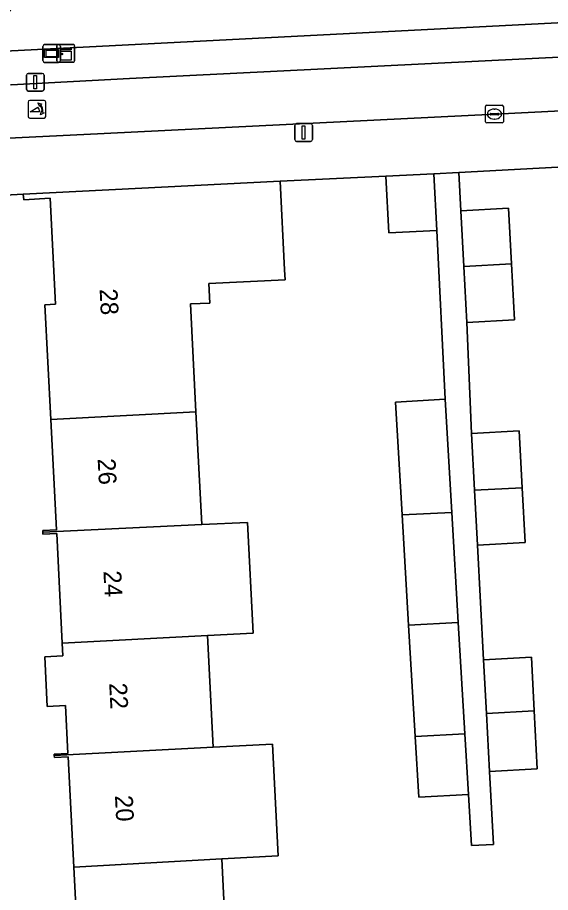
# Model space of a CAD drawing. Extents: x 161084 to 161928, y 385354 to 386522.
# Drawn here: x 161417.43 to 161447.45, y 386266.11 to 386315.36 of the extents above; entities that cross this region are included whole.
import ezdxf

# ---------------------------------------------------------------- set-up
doc = ezdxf.new("R2010")
doc.units = 0
for name, color, linetype in [('IMGEO_Afsluitpaal', 7, 'Continuous'), ('IMGEO_Erf', 7, 'Continuous'), ('IMGEO_Fietspad_gesloten', 7, 'Continuous'), ('IMGEO_Groenvoorziening', 7, 'Continuous'), ('IMGEO_Hek', 7, 'Continuous'), ('IMGEO_Kast', 7, 'Continuous'), ('IMGEO_Kolk', 7, 'Continuous'), ('IMGEO_Lichtmast', 7, 'Continuous'), ('IMGEO_Pand', 7, 'Continuous'), ('IMGEO_Pand_nummerreeks', 7, 'Continuous'), ('IMGEO_Poller', 7, 'Continuous'), ('IMGEO_Verklikker', 7, 'Continuous'), ('IMGEO_Voetpad_open', 7, 'Continuous')]:
    doc.layers.add(name, color=color, linetype=linetype)

msp = doc.modelspace()

# ---------------------------------------------------------------- linework, layer by layer
at = {"layer": 'IMGEO_Afsluitpaal'}
for p, q in [((161417.941, 386311.318), (161417.941, 386312.118)), ((161417.941, 386312.118), (161417.941, 386311.318)), ((161418.041, 386312.218), (161418.831, 386312.218)), ((161418.831, 386312.218), (161418.041, 386312.218)), ((161418.931, 386312.118), (161418.931, 386311.318)), ((161418.931, 386311.318), (161418.931, 386312.118)), ((161418.831, 386311.218), (161418.041, 386311.218)), ((161418.041, 386311.218), (161418.831, 386311.218))]:
    msp.add_line(p, q, dxfattribs=at)
msp.add_lwpolyline([(161418.361, 386312.093), (161418.511, 386312.093), (161418.511, 386311.343), (161418.361, 386311.343), (161418.361, 386312.093)], dxfattribs=at)
for centre, start, end in [((161418.041, 386312.118), 90, 180), ((161418.041, 386312.118), 90, 180), ((161418.831, 386312.118), 0, 90), ((161418.831, 386312.118), 360, 90), ((161418.041, 386311.318), 180, 270), ((161418.041, 386311.318), 180, 270), ((161418.831, 386311.318), 270, 0), ((161418.831, 386311.318), 270, 0)]:
    msp.add_arc(centre, 0.1, start, end, dxfattribs=at)
at = {"layer": 'IMGEO_Erf'}
for points in [[(161417.105, 386315.861), (161414.877, 386313.382), (161466.536, 386316.019)], [(161459.7, 386307.571), (161442.294, 386306.644), (161442.404, 386304.487), (161445.093, 386304.629), (161445.259, 386301.49), (161445.426, 386298.344), (161442.737, 386298.202), (161443.005, 386291.948), (161445.694, 386292.09), (161445.864, 386288.892), (161446.027, 386285.805), (161443.338, 386285.663), (161443.686, 386279.208), (161446.375, 386279.35), (161446.535, 386276.325), (161446.708, 386273.065), (161444.019, 386272.923), (161444.236, 386268.815), (161442.999, 386268.742), (161442.829, 386271.631), (161440.03, 386271.467), (161439.829, 386274.894), (161439.461, 386281.155), (161439.097, 386287.36)], [(161439.097, 386287.36), (161438.723, 386293.718), (161441.522, 386293.883), (161441.05, 386303.374), (161438.354, 386303.233), (161438.184, 386306.427), (161432.227, 386306.147), (161432.478, 386301.154), (161432.506, 386300.604), (161428.212, 386300.389), (161428.268, 386299.291), (161427.17, 386299.236), (161427.483, 386293.156), (161427.809, 386286.817), (161430.382, 386286.941), (161430.703, 386280.7), (161428.131, 386280.567), (161428.454, 386274.288), (161431.789, 386274.46), (161432.113, 386268.165), (161428.934, 386268.002), (161429.095, 386264.916)], [(161420.924, 386261.354), (161420.605, 386267.539), (161420.286, 386273.738), (161419.509, 386273.698), (161419.503, 386273.811), (161419.498, 386273.897), (161420.276, 386273.938), (161420.137, 386276.634), (161419.109, 386276.582), (161418.965, 386279.378), (161419.994, 386279.431), (161419.957, 386280.143), (161419.639, 386286.322), (161418.861, 386286.282), (161418.856, 386286.387), (161418.851, 386286.485), (161419.628, 386286.522), (161419.309, 386292.725), (161418.977, 386299.181), (161419.577, 386299.224), (161419.277, 386305.194), (161417.78, 386305.109), (161417.759, 386305.421), (161416.386, 386305.336)]]:
    msp.add_lwpolyline(points, dxfattribs=at)
at = {"layer": 'IMGEO_Fietspad_gesloten'}
for points in [[(161500, 386315.742), (161476.063, 386314.508), (161474.069, 386314.405), (161471.131, 386314.245), (161468.938, 386314.153), (161465.698, 386314.017), (161423.741, 386311.94), (161417.073, 386311.567), (161412.933, 386311.331), (161411.375, 386309.811)], [(161412.836, 386307.825), (161413.002, 386307.889), (161413.765, 386308.138), (161414.548, 386308.317), (161415.343, 386308.426), (161416.541, 386308.553), (161422.323, 386308.836), (161444.331, 386309.926), (161465.522, 386310.997), (161484.037, 386311.922)]]:
    msp.add_lwpolyline(points, dxfattribs=at)
at = {"layer": 'IMGEO_Groenvoorziening'}
msp.add_lwpolyline([(161417.073, 386311.567), (161423.741, 386311.94), (161465.698, 386314.017), (161468.938, 386314.153), (161468.857, 386316.137), (161466.536, 386316.019), (161414.877, 386313.382)], dxfattribs=at)
at = {"layer": 'IMGEO_Hek'}
msp.add_lwpolyline([(161414.877, 386313.382), (161466.536, 386316.019)], dxfattribs=at)
at = {"layer": 'IMGEO_Kast'}
for p, q in [((161419.652, 386312.921), (161419.652, 386313.762)), ((161419.652, 386313.762), (161419.652, 386312.921)), ((161419.727, 386313.846), (161420.568, 386313.846)), ((161420.568, 386313.846), (161419.727, 386313.846)), ((161420.652, 386313.771), (161420.652, 386312.93)), ((161420.652, 386312.93), (161420.652, 386313.771)), ((161420.577, 386312.846), (161419.736, 386312.846)), ((161419.736, 386312.846), (161420.577, 386312.846))]:
    msp.add_line(p, q, dxfattribs=at)
for points in [[(161419.847, 386313.636), (161420.447, 386313.636), (161420.447, 386313.551), (161419.847, 386313.551), (161419.847, 386313.636)], [(161419.847, 386313.461), (161420.447, 386313.461), (161420.447, 386312.972), (161419.847, 386312.972), (161419.847, 386313.461)]]:
    msp.add_lwpolyline(points, dxfattribs=at)
msp.add_circle((161419.931, 386313.31), 0.0377, dxfattribs=at)
for centre, start, end in [((161419.73, 386313.768), 92.4484, 184.2845), ((161419.73, 386313.768), 92.4484, 184.2845), ((161420.574, 386313.768), 2.4484, 94.2845), ((161420.574, 386313.768), 2.4484, 94.2845), ((161419.73, 386312.924), 182.4484, 274.2845), ((161419.73, 386312.924), 182.4484, 274.2845), ((161420.574, 386312.924), 272.4484, 4.2845), ((161420.574, 386312.924), 272.4484, 4.2845)]:
    msp.add_arc(centre, 0.0779, start, end, dxfattribs=at)
at = {"layer": 'IMGEO_Kolk'}
for p, q in [((161443.795, 386309.5), (161443.795, 386310.352)), ((161443.87, 386310.426), (161444.722, 386310.426)), ((161444.796, 386310.352), (161444.796, 386309.5)), ((161444.054, 386309.92), (161444.054, 386309.932)), ((161444.492, 386309.883), (161444.094, 386309.883)), ((161444.097, 386309.969), (161444.495, 386309.969)), ((161444.283, 386310.206), (161444.308, 386310.206)), ((161444.538, 386309.932), (161444.538, 386309.92)), ((161444.722, 386309.426), (161443.87, 386309.426)), ((161444.306, 386309.646), (161444.281, 386309.646))]:
    msp.add_line(p, q, dxfattribs=at)
for points in [[(161443.795, 386309.5), (161443.795, 386310.352)], [(161443.87, 386310.426), (161444.722, 386310.426)], [(161444.796, 386310.352), (161444.796, 386309.5)], [(161444.722, 386309.426), (161443.87, 386309.426)]]:
    msp.add_lwpolyline(points, dxfattribs=at)
for centre, radius, start, end in [((161443.872, 386310.35), 0.0765, 91.552, 178.448), ((161443.872, 386310.35), 0.0765, 91.552, 178.448), ((161444.72, 386310.35), 0.0765, 1.552, 88.448), ((161444.72, 386310.35), 0.0765, 1.552, 88.448), ((161444.094, 386309.929), 0.0403, 85.8775, 175.7526), ((161444.091, 386309.919), 0.0366, 178.938, 274.7102), ((161444.495, 386309.926), 0.043, 264.8664, 352.4533), ((161444.499, 386309.931), 0.0386, 1.7309, 96.639), ((161443.872, 386309.502), 0.0765, 181.552, 268.448), ((161443.872, 386309.502), 0.0765, 181.552, 268.448), ((161444.72, 386309.502), 0.0765, 271.552, 358.448), ((161444.72, 386309.502), 0.0765, 271.552, 358.448)]:
    msp.add_arc(centre, radius, start, end, dxfattribs=at)
for centre, major_axis, ratio, start_param, end_param in [((161444.282, 386309.926), (-0.387, 0.002), 0.722429, 4.712389, 7.853982), ((161444.307, 386309.926), (-0.39, 0.002), 0.717154, 1.570796, 4.712389)]:
    msp.add_ellipse(centre, major_axis=major_axis, ratio=ratio, start_param=start_param, end_param=end_param, dxfattribs=at)
at = {"layer": 'IMGEO_Lichtmast'}
for p, q in [((161433.15, 386309.393), (161433.94, 386309.393)), ((161433.94, 386309.393), (161433.15, 386309.393)), ((161433.05, 386308.493), (161433.05, 386309.293)), ((161433.05, 386309.293), (161433.05, 386308.493)), ((161434.04, 386309.293), (161434.04, 386308.493)), ((161434.04, 386308.493), (161434.04, 386309.293)), ((161433.94, 386308.393), (161433.15, 386308.393)), ((161433.15, 386308.393), (161433.94, 386308.393))]:
    msp.add_line(p, q, dxfattribs=at)
msp.add_lwpolyline([(161433.47, 386309.268), (161433.62, 386309.268), (161433.62, 386308.518), (161433.47, 386308.518), (161433.47, 386309.268)], dxfattribs=at)
for centre, start, end in [((161433.15, 386309.293), 90, 180), ((161433.15, 386309.293), 90, 180), ((161433.94, 386309.293), 0, 90), ((161433.94, 386309.293), 360, 90), ((161433.15, 386308.493), 180, 270), ((161433.15, 386308.493), 180, 270), ((161433.94, 386308.493), 270, 0), ((161433.94, 386308.493), 270, 0)]:
    msp.add_arc(centre, 0.1, start, end, dxfattribs=at)
at = {"layer": 'IMGEO_Pand'}
for points in [[(161438.184, 386306.427), (161438.354, 386303.233), (161441.05, 386303.374), (161440.881, 386306.569)], [(161417.759, 386305.421), (161417.78, 386305.109), (161419.277, 386305.194), (161419.577, 386299.224), (161418.977, 386299.181), (161419.309, 386292.725), (161427.483, 386293.156), (161427.17, 386299.236), (161428.268, 386299.291), (161428.212, 386300.389), (161432.506, 386300.604), (161432.478, 386301.154), (161432.227, 386306.147)], [(161445.259, 386301.49), (161445.093, 386304.629), (161442.404, 386304.487), (161442.571, 386301.343)], [(161442.571, 386301.343), (161442.737, 386298.202), (161445.426, 386298.344), (161445.259, 386301.49)], [(161439.097, 386287.36), (161441.897, 386287.494), (161441.522, 386293.883), (161438.723, 386293.718)], [(161427.483, 386293.156), (161419.309, 386292.725), (161419.628, 386286.522), (161418.851, 386286.485), (161418.856, 386286.387), (161427.809, 386286.817)], [(161445.694, 386292.09), (161443.005, 386291.948), (161443.174, 386288.759), (161445.864, 386288.892)], [(161443.338, 386285.663), (161446.027, 386285.805), (161445.864, 386288.892), (161443.174, 386288.759)], [(161441.897, 386287.494), (161439.097, 386287.36), (161439.461, 386281.155), (161442.261, 386281.3)], [(161430.382, 386286.941), (161427.809, 386286.817), (161418.856, 386286.387), (161418.861, 386286.282), (161419.639, 386286.322), (161419.957, 386280.143), (161428.131, 386280.567), (161430.703, 386280.7)], [(161442.261, 386281.3), (161439.461, 386281.155), (161439.829, 386274.894), (161442.628, 386275.043)], [(161428.131, 386280.567), (161419.957, 386280.143), (161419.994, 386279.431), (161418.965, 386279.378), (161419.109, 386276.582), (161420.137, 386276.634), (161420.276, 386273.938), (161419.498, 386273.897), (161419.503, 386273.811), (161428.454, 386274.288)], [(161446.375, 386279.35), (161443.686, 386279.208), (161443.847, 386276.174), (161446.535, 386276.325)], [(161444.019, 386272.923), (161446.708, 386273.065), (161446.535, 386276.325), (161443.847, 386276.174)], [(161442.628, 386275.043), (161439.829, 386274.894), (161440.03, 386271.467), (161442.829, 386271.631)], [(161432.113, 386268.165), (161431.789, 386274.46), (161428.454, 386274.288), (161419.503, 386273.811), (161419.509, 386273.698), (161420.286, 386273.738), (161420.605, 386267.539), (161428.934, 386268.002)], [(161436.142, 386264.077), (161432.547, 386263.892), (161432.485, 386265.09), (161429.095, 386264.916), (161428.934, 386268.002), (161420.605, 386267.539), (161420.924, 386261.354), (161420.146, 386261.315), (161420.151, 386261.215), (161429.101, 386261.712), (161432.395, 386261.882), (161436.245, 386262.08)]]:
    msp.add_lwpolyline(points, close=True, dxfattribs=at)
at = {"layer": 'IMGEO_Poller'}
for p, q in [((161418.028, 386310.6), (161418.028, 386309.793)), ((161418.028, 386310.6), (161418.028, 386309.793)), ((161418.93, 386310.695), (161418.122, 386310.695)), ((161418.93, 386310.695), (161418.122, 386310.695)), ((161419.024, 386309.793), (161419.024, 386310.6)), ((161419.024, 386309.793), (161419.024, 386310.6)), ((161418.122, 386309.698), (161418.93, 386309.698)), ((161418.122, 386309.698), (161418.93, 386309.698))]:
    msp.add_line(p, q, dxfattribs=at)
for points in [[(161418.663, 386310.051), (161418.15, 386310.051), (161418.58, 386310.326)], [(161418.707, 386310.424), (161418.695, 386310.351), (161418.57, 386310.556)], [(161418.57, 386310.556), (161418.801, 386310.49), (161418.73, 386310.458)], [(161418.723, 386309.879), (161418.789, 386310.11), (161418.819, 386310.042)], [(161418.855, 386310.015), (161418.927, 386310.004), (161418.723, 386309.879)]]:
    msp.add_lwpolyline(points, dxfattribs=at)
for centre, radius, start, end in [((161418.122, 386310.6), 0.0946, 90, 180), ((161418.122, 386310.6), 0.0946, 90, 180), ((161418.335, 386310.101), 0.332, 351.3247, 42.4854), ((161418.349, 386310.111), 0.476, 351.7527, 41.1691), ((161418.349, 386310.111), 0.516, 349.3569, 42.2912), ((161418.93, 386310.6), 0.0946, 0, 90), ((161418.93, 386310.6), 0.0946, 0, 90), ((161418.122, 386309.793), 0.0946, 180, 270), ((161418.122, 386309.793), 0.0946, 180, 270), ((161418.93, 386309.793), 0.0946, 270, 0), ((161418.93, 386309.793), 0.0946, 270, 0)]:
    msp.add_arc(centre, radius, start, end, dxfattribs=at)
at = {"layer": 'IMGEO_Verklikker'}
for p, q in [((161418.959, 386313.838), (161419.749, 386313.838)), ((161419.749, 386313.838), (161418.959, 386313.838)), ((161418.859, 386312.938), (161418.859, 386313.738)), ((161418.859, 386313.738), (161418.859, 386312.938)), ((161419.849, 386313.738), (161419.849, 386312.938)), ((161419.849, 386312.938), (161419.849, 386313.738)), ((161419.749, 386312.838), (161418.959, 386312.838)), ((161418.959, 386312.838), (161419.749, 386312.838))]:
    msp.add_line(p, q, dxfattribs=at)
for points in [[(161418.96, 386313.57), (161419.748, 386313.57), (161419.748, 386313.106), (161418.96, 386313.106), (161418.96, 386313.57)], [(161419.025, 386313.505), (161419.025, 386313.171), (161419.683, 386313.171), (161419.683, 386313.505), (161419.025, 386313.505)]]:
    msp.add_lwpolyline(points, dxfattribs=at)
for centre, start, end in [((161418.959, 386313.738), 90, 180), ((161418.959, 386313.738), 90, 180), ((161419.749, 386313.738), 0, 90), ((161419.749, 386313.738), 360, 90), ((161418.959, 386312.938), 180, 270), ((161418.959, 386312.938), 180, 270), ((161419.749, 386312.938), 270, 0), ((161419.749, 386312.938), 270, 0)]:
    msp.add_arc(centre, 0.1, start, end, dxfattribs=at)
at = {"layer": 'IMGEO_Voetpad_open'}
for points in [[(161543.877, 386311.763), (161545.659, 386311.86), (161544.986, 386315.062), (161542.763, 386314.862), (161524.991, 386313.954), (161502.712, 386312.843), (161500, 386312.709), (161484.037, 386311.922), (161465.522, 386310.997), (161444.331, 386309.926), (161422.323, 386308.836), (161416.541, 386308.553), (161415.343, 386308.426), (161414.548, 386308.317), (161413.765, 386308.138), (161413.002, 386307.889), (161412.836, 386307.825), (161413.777, 386301.99)], [(161416.386, 386305.336), (161417.759, 386305.421), (161432.227, 386306.147), (161438.184, 386306.427), (161440.881, 386306.569), (161442.294, 386306.644), (161459.7, 386307.571), (161467.928, 386307.968), (161470.642, 386308.097), (161470.704, 386308.107), (161478.307, 386308.501), (161480.725, 386308.604), (161480.846, 386308.613), (161481.119, 386308.616), (161488.974, 386309.034), (161489.217, 386309.053), (161489.461, 386309.05), (161490.75, 386309.115), (161509.259, 386310.045), (161510.802, 386310.123), (161535.457, 386311.362), (161543.508, 386311.8), (161543.877, 386311.763)]]:
    msp.add_lwpolyline(points, dxfattribs=at)
msp.add_lwpolyline([(161442.737, 386298.202), (161442.571, 386301.343), (161442.404, 386304.487), (161442.294, 386306.644), (161440.881, 386306.569), (161441.05, 386303.374), (161441.522, 386293.883), (161441.897, 386287.494), (161442.261, 386281.3), (161442.628, 386275.043), (161442.829, 386271.631), (161442.999, 386268.742), (161444.236, 386268.815), (161444.019, 386272.923), (161443.847, 386276.174), (161443.686, 386279.208), (161443.338, 386285.663), (161443.174, 386288.759), (161443.005, 386291.948)], close=True, dxfattribs=at)

# ---------------------------------------------------------------- texts
at = {"layer": 'IMGEO_Pand_nummerreeks'}
for s, rotation, p in [('28', 272.8768, (161422.057, 386300.075)), ('26', 272.9448, (161421.946, 386290.52)), ('24', 272.9448, (161422.271, 386284.202)), ('22', 272.9448, (161422.596, 386277.886)), ('20', 272.9458, (161422.921, 386271.561))]:
    msp.add_text(s, height=1, rotation=rotation, dxfattribs=at).set_placement(p)

doc.saveas('drawing.dxf')
